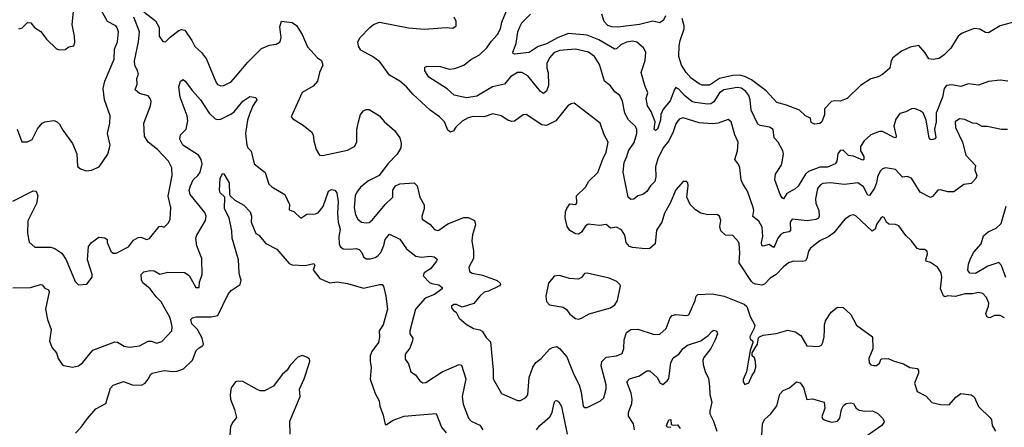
# Model space of a CAD drawing. Extents: x 2133489 to 2292442, y 756223 to 916462.
# Tile 327 of 463: x 2220551 to 2227323, y 893852 to 896658. Entities that reach past the tile are written whole.
import ezdxf

# ---------------------------------------------------------------- set-up
doc = ezdxf.new("R2010")
doc.units = 0

msp = doc.modelspace()

# ---------------------------------------------------------------- linework, layer by layer
at = {"layer": '0CON20XD'}
for points in [[(2220915, 895806.2), (2220944.3, 895734.3), (2220948.3, 895648.3), (2220970.5, 895630.5), (2221008.3, 895618.3), (2221045, 895622), (2221098.8, 895645), (2221156.9, 895733.1), (2221170, 895775), (2221172.5, 895795), (2221154.6, 895875), (2221170.6, 895945), (2221174.3, 895995), (2221133.6, 896105), (2221126.2, 896185), (2221136, 896234), (2221200.4, 896385), (2221204.1, 896455), (2221224.5, 896505), (2221230.6, 896575), (2221222.4, 896602.4), (2221212, 896615), (2221154.6, 896644.6), (2221088.1, 896765)], [(2220825, 896450), (2220865, 896453.3), (2220888.3, 896471.7), (2220923, 896477), (2220929.5, 896500.5), (2220928.6, 896545), (2220912, 896625), (2220922, 896715)], [(2221405, 896710.8), (2221485, 896650.6), (2221510, 896605), (2221511.5, 896545), (2221535, 896508.6), (2221555, 896505.7), (2221589.3, 896540.7), (2221645, 896582.9), (2221665, 896590), (2221688, 896585), (2221735.6, 896515), (2221755, 896474.2), (2221800.8, 896430.8), (2221835.6, 896385), (2221899.7, 896229.7), (2221912.7, 896212.7), (2221935, 896202.5), (2221955, 896204.2), (2222005, 896230), (2222034.4, 896265), (2222120.4, 896365), (2222215, 896460), (2222268.3, 896481.7), (2222315, 896489.2), (2222342, 896505), (2222348.9, 896535), (2222340.9, 896609.1), (2222351.7, 896648.3), (2222425, 896638.1), (2222455, 896617.1), (2222494.6, 896554.6), (2222530, 896470), (2222600, 896395), (2222626.8, 896376.8), (2222636, 896345), (2222614, 896295), (2222598.8, 896235), (2222569.1, 896200.9), (2222494.4, 896155.6), (2222418.3, 895988.3), (2222430, 895975), (2222495, 895936.7), (2222557.5, 895885), (2222570, 895865), (2222573.8, 895825), (2222590, 895765), (2222612.5, 895725), (2222633.8, 895723.8), (2222805, 895760.5), (2222854.5, 895785.5), (2222869.5, 895815), (2222870.9, 895899.1), (2222879.2, 895945), (2222896.2, 896005), (2222915, 896030), (2222935, 896040), (2222955, 896038.8), (2223025, 895996), (2223057.9, 895957.9), (2223128, 895895), (2223165.6, 895845.6), (2223175.7, 895805.7), (2223172.5, 895775), (2223148.3, 895731.7), (2223082.5, 895665), (2223023.1, 895585), (2222951.3, 895548.7), (2222894.7, 895505.3), (2222869.3, 895470.7), (2222859.2, 895445), (2222852.2, 895365), (2222861.8, 895315), (2222876.9, 895285), (2222901.2, 895265), (2222935, 895258.5), (2222955, 895262.2), (2222975, 895276.7), (2223065.5, 895385), (2223117.9, 895435), (2223116.5, 895485), (2223136.2, 895513.8), (2223165, 895526.9), (2223265, 895534.5), (2223284.6, 895515), (2223304.4, 895435), (2223332.4, 895382.4), (2223333.2, 895355), (2223318.2, 895305), (2223319.5, 895285), (2223371.3, 895251.3), (2223405, 895214.2), (2223425, 895207.1), (2223435, 895210), (2223495, 895252.5), (2223605, 895295.5), (2223636.2, 895296.2), (2223678.8, 895275), (2223685.8, 895245), (2223665, 895177.5), (2223661.9, 895135), (2223672.9, 895065), (2223672.5, 895015), (2223640.8, 894955), (2223644, 894925), (2223662.8, 894912.8), (2223735, 894898.9), (2223835, 894862.1), (2223856.5, 894845), (2223858.9, 894835), (2223850.8, 894825), (2223775, 894789.1), (2223745, 894781.9), (2223716.7, 894755), (2223675, 894704.4), (2223595, 894678), (2223556.4, 894696.4), (2223536.4, 894696.4), (2223520.8, 894685), (2223520, 894675), (2223535, 894656), (2223554.3, 894644.3), (2223575, 894604), (2223621.7, 894561.7), (2223672.1, 894532.1), (2223715, 894523.3), (2223733.1, 894513.1), (2223760.3, 894470.3), (2223789.3, 894439.3), (2223808.1, 894245), (2223807.5, 894185), (2223864.5, 894084.5), (2223975, 894036.2), (2223995, 894036.2), (2224033.2, 894056.8), (2224045.6, 894075), (2224055.2, 894195), (2224079.4, 894265), (2224101.8, 894298.2), (2224136.7, 894325), (2224195, 894390), (2224215, 894401.5), (2224245, 894407.8), (2224265, 894395.6), (2224315, 894337.1), (2224335.4, 894285), (2224362.1, 894215), (2224399.2, 894145), (2224413.8, 894095), (2224427, 893997), (2224438.8, 893988.8), (2224455, 893989.2), (2224546.7, 894035), (2224568, 894055), (2224585.7, 894115), (2224585.5, 894145.5), (2224550.5, 894275), (2224555.4, 894304.6), (2224585, 894334.3), (2224655, 894343.3), (2224695, 894360.8), (2224705.3, 894394.7), (2224707.7, 894455), (2224725.7, 894505), (2224755, 894524.4), (2224802.1, 894527.9), (2224915, 894491.9), (2224955, 894494), (2224998, 894532), (2225024.4, 894605), (2225038.5, 894621.5), (2225065, 894628.2), (2225135, 894621.4), (2225153, 894627), (2225198.1, 894725), (2225204, 894755), (2225214.4, 894765.6), (2225315, 894770), (2225395.5, 894755.5), (2225535, 894699.2), (2225552.7, 894682.7), (2225576, 894615), (2225607.1, 894555), (2225603.1, 894535), (2225572.5, 894475), (2225575, 894460), (2225592.5, 894445), (2225593.3, 894435), (2225575, 894380), (2225550, 894235), (2225528.3, 894181.7), (2225527.5, 894165), (2225537.5, 894147.5), (2225565, 894157.5), (2225588.8, 894211.2), (2225606, 894235), (2225613.3, 894265), (2225612.5, 894305), (2225605, 894330), (2225590, 894345), (2225590, 894365), (2225625.9, 894424.1), (2225633, 894467), (2225640, 894475), (2225665, 894486.7), (2225755, 894497.5), (2225835, 894520.5), (2225885, 894508.1), (2225923.4, 894483.4), (2225965, 894413.8), (2226045, 894407.5), (2226065, 894418), (2226075, 894436.7), (2226084.5, 894475.5), (2226086.3, 894523.7), (2226085.5, 894555), (2226093.8, 894585), (2226131.5, 894645), (2226175, 894678.1), (2226215, 894675.7), (2226267.5, 894627.5), (2226306.9, 894555), (2226417.5, 894475), (2226418.3, 894391.7), (2226390.5, 894325), (2226394.4, 894295), (2226405, 894282.9), (2226425, 894276.5), (2226445, 894278.5), (2226465.4, 894294.6), (2226476.4, 894323.6), (2226525, 894326.2), (2226565, 894306.7), (2226629.5, 894289.5), (2226673, 894263), (2226725, 894257.5), (2226732.5, 894245), (2226732.5, 894225), (2226706.2, 894155), (2226725, 894097.5), (2226785.6, 894065.6), (2226825, 894022.5), (2226885, 894010), (2226945, 894006.7), (2226990.2, 894059.8), (2227025, 894084.3), (2227095, 894075.6), (2227115, 894061.2), (2227145.6, 893995), (2227226.3, 893916.3)], [(2227345, 895902.5), (2227305, 895900.8), (2227205, 895921.9), (2227171.4, 895921.4), (2227135, 895944.2), (2227104.4, 895944.4), (2227050.9, 895970.9), (2227015, 895975.6), (2226985, 895953.8), (2226986.7, 895915), (2227034.6, 895814.6), (2227058.8, 895725), (2227125.8, 895655), (2227120, 895625), (2227134, 895585), (2227127.5, 895565), (2227105, 895538.8), (2227095, 895531.2), (2227045, 895523.3), (2226975, 895473.3), (2226933.9, 895473.9), (2226883.6, 895486.4), (2226865, 895484), (2226830, 895440), (2226815, 895434.5), (2226745, 895470), (2226685, 895567.8), (2226655, 895578.9), (2226623.4, 895573.4), (2226575, 895625.6), (2226505, 895637.8), (2226485, 895631.4), (2226469.4, 895615), (2226451.8, 895575), (2226443.8, 895533.8), (2226431.2, 895498.8), (2226395, 895448.5), (2226385, 895449.5), (2226355, 895507.1), (2226315, 895534.4), (2226225, 895522.3), (2226125, 895534.6), (2226075, 895529.6), (2226058.3, 895521.7), (2226037.9, 895495), (2226024.7, 895425), (2226026.9, 895395), (2226048.2, 895345), (2226050.4, 895305), (2226045, 895291.9), (2226027.8, 895282.3), (2225967.7, 895272.3), (2225864.7, 895285.3), (2225850.5, 895265), (2225852.2, 895205), (2225843, 895197), (2225805, 895190.7), (2225782.9, 895177.1), (2225765.4, 895155), (2225746, 895104), (2225735, 895090.5), (2225705, 895109.2), (2225665, 895098.9), (2225655, 895104), (2225652.7, 895125), (2225661.5, 895165), (2225658.7, 895228.7), (2225635, 895270), (2225593.2, 895303.2), (2225600, 895345), (2225596.9, 895365), (2225557.2, 895477.2), (2225521.7, 895531.7), (2225513.3, 895555), (2225505, 895637.5), (2225497.6, 895657.6), (2225468.8, 895695), (2225489.2, 895755), (2225492.2, 895815), (2225469.4, 895865), (2225444.3, 895955), (2225425, 895971.4), (2225355, 895944.6), (2225315, 895941.8), (2225225, 895947.1), (2225115, 895982.2), (2225088, 895972), (2225065, 895940.8), (2225046.8, 895885), (2225016.5, 895823.5), (2224976.4, 895775), (2224941, 895699), (2224924.1, 895645), (2224926.2, 895575), (2224920.4, 895545), (2224890.6, 895515), (2224864.6, 895475.4), (2224836.7, 895455), (2224803.6, 895446.4), (2224775, 895422.9), (2224755, 895419.4), (2224735.7, 895435), (2224702.4, 895607.6), (2224708.9, 895675), (2224727.5, 895715), (2224737.5, 895755), (2224776.6, 895813.4), (2224796.1, 895875), (2224795, 895903.3), (2224784, 895924), (2224739.3, 895969.3), (2224713.2, 896013.2), (2224696.2, 896096.2), (2224678, 896135), (2224645, 896161.2), (2224615, 896203.3), (2224574.2, 896235), (2224538.3, 896348.3), (2224504.5, 896405), (2224463.2, 896433.2), (2224375, 896455.3), (2224265, 896444.6), (2224225, 896428.9), (2224196.1, 896395), (2224176.8, 896355), (2224176.8, 896325), (2224185.3, 896295), (2224187.3, 896205), (2224175, 896166.7), (2224155, 896148.8), (2224133, 896163), (2224045, 896271.3), (2224005, 896295.3), (2223975, 896294.7), (2223927.3, 896265), (2223885, 896213.6), (2223803.5, 896196.5), (2223695, 896131.3), (2223625, 896118.9), (2223539.2, 896139.2), (2223491.5, 896181.5), (2223365, 896262.2), (2223337.5, 896305), (2223338.8, 896331.2), (2223352.9, 896337.1), (2223445, 896334.5), (2223505, 896316.9), (2223545, 896321.2), (2223605, 896344.6), (2223655, 896382.7), (2223713.3, 896415), (2223765, 896463.5), (2223793.2, 896506.8), (2223837.1, 896555), (2223857.1, 896595), (2223868.3, 896641.7), (2223906.2, 896735)], [(2226645.7, 896024.3), (2226605, 896011.2), (2226576.8, 895973.2), (2226562.3, 895925), (2226580, 895855), (2226577.1, 895845), (2226565, 895846.2), (2226485, 895888.2), (2226465, 895887.5), (2226405, 895865.6), (2226359.2, 895825), (2226334.4, 895785), (2226333.8, 895755), (2226356.8, 895715), (2226356.8, 895695), (2226349.5, 895690.5), (2226285, 895718.9), (2226252.6, 895722.6), (2226215, 895758.9), (2226195, 895757.1), (2226178.6, 895735), (2226171.8, 895685), (2226160.6, 895665), (2226107, 895643), (2226055, 895643.6), (2225976.3, 895613.7), (2225955.2, 895594.8), (2225905, 895512.2), (2225885, 895494.3), (2225828.2, 895461.8), (2225805, 895425.8), (2225795, 895431.2), (2225780.8, 895455), (2225744.4, 895555.6), (2225750.6, 895595), (2225787.5, 895655), (2225795, 895677.5), (2225803.5, 895735), (2225800.9, 895755), (2225768.2, 895815), (2225741.2, 895845), (2225732.4, 895902.4), (2225708.9, 895918.9), (2225645, 895929.3), (2225628.5, 895938.5), (2225581.2, 896035), (2225575.8, 896105), (2225566.3, 896135), (2225545, 896163.8), (2225515, 896185.3), (2225485, 896189.8), (2225395, 896174.8), (2225365, 896154.1), (2225325, 896093.2), (2225305, 896079.4), (2225285, 896075.2), (2225196.7, 896086.7), (2225175, 896095.3), (2225123.8, 896135), (2225085, 896178.6), (2225065, 896190), (2225055, 896177.5), (2225025, 896098.9), (2224977.2, 896042.8), (2224960.3, 896005), (2224957.6, 895965), (2224938.9, 895905), (2224925, 895894.5), (2224915.6, 895905), (2224921.5, 895955), (2224894.7, 896024.7), (2224870, 896065), (2224860.6, 896115), (2224871.8, 896155), (2224850.4, 896205), (2224825.5, 896295), (2224854.1, 896375.9), (2224856.8, 896435), (2224841.5, 896465), (2224795, 896503.6), (2224765, 896510.4), (2224725, 896502.9), (2224685, 896485.4), (2224655, 896456.4), (2224645, 896453.9), (2224535, 896519.2), (2224455, 896551.5), (2224325, 896561.8), (2224254, 896536), (2224175, 896492.6), (2224117.3, 896472.7), (2224055, 896432.2), (2223955, 896420), (2223944.2, 896424.2), (2223943.8, 896435), (2223966.2, 896493.8), (2223976.5, 896575), (2223992, 896608), (2224005, 896635.6), (2224065, 896696.2)], [(2224992, 896685), (2224980, 896655), (2224955, 896636.7), (2224905, 896646.9), (2224815, 896624.6), (2224665, 896606.9), (2224625, 896608.6), (2224597.3, 896617.3), (2224571.4, 896645), (2224554.5, 896695)], [(2220505, 895407.5), (2220645, 895478.8), (2220665, 895477.5), (2220676.9, 895445), (2220667.8, 895392.2), (2220606.8, 895273.2), (2220605.7, 895185), (2220616.1, 895126.1), (2220655, 895091.2), (2220765, 895092.9), (2220792.4, 895082.4), (2220840, 895050), (2220871.9, 895005), (2220932, 894855), (2220955, 894832), (2221013.6, 894836.4), (2221050, 894885), (2221050, 894905), (2221018, 895005), (2221025, 895096.7), (2221045, 895123.3), (2221095, 895160), (2221136.4, 895156.4), (2221152.5, 895145), (2221152.5, 895125), (2221178, 895065), (2221195, 895051.4), (2221215, 895050.6), (2221298.8, 895095), (2221335, 895141.2), (2221365, 895159.2), (2221385, 895160.6), (2221425, 895145.6), (2221445, 895151.9), (2221510, 895235), (2221525, 895237.5), (2221545, 895230), (2221575, 895260), (2221585.8, 895285), (2221590, 895365), (2221572.1, 895442.1), (2221600.6, 895585), (2221597.9, 895637.9), (2221574.4, 895685), (2221498.5, 895765), (2221435, 895815.7), (2221409.5, 895855), (2221404.3, 895945), (2221450.9, 896065), (2221454.4, 896095), (2221449.4, 896115), (2221435, 896132.5), (2221375, 896149.2), (2221346.2, 896175), (2221359.4, 896215), (2221357, 896253), (2221368.2, 896281.8), (2221361.5, 896305), (2221343.1, 896345), (2221340, 896375), (2221368.4, 896505), (2221374.3, 896575), (2221336.5, 896675)], [(2220546.4, 896593.6), (2220568.8, 896601.2), (2220605, 896637.5), (2220627, 896637), (2220653.6, 896603.6), (2220696.4, 896576.4), (2220735, 896523.3), (2220805, 896457.5), (2220825, 896450)], [(2227325, 894606.7), (2227295, 894622.2), (2227255, 894622.2), (2227223.4, 894606.6), (2227205, 894610.8), (2227197.3, 894635), (2227215.6, 894685), (2227217.1, 894707.1), (2227200.8, 894745), (2227175, 894772.9), (2227145, 894780), (2227105, 894771.4), (2227055, 894770.8), (2226985, 894751.5), (2226935, 894757.5), (2226915, 894750), (2226906.1, 894756.1), (2226885.4, 894805.4), (2226894.5, 894885), (2226890, 894915), (2226863.3, 894955), (2226815, 894986.2), (2226786.7, 894996.7), (2226783.8, 895005), (2226796.1, 895046.1), (2226793.3, 895065), (2226775, 895076.7), (2226745, 895076.7), (2226725, 895083.8), (2226685, 895136.7), (2226645, 895172.5), (2226598.6, 895238.6), (2226575, 895248.8), (2226529.3, 895249.3), (2226513.9, 895263.9), (2226496.1, 895296.1), (2226485, 895300), (2226475, 895292.5), (2226445, 895248.8), (2226434.4, 895215), (2226415, 895202.9), (2226305, 895305.8), (2226285, 895314.2), (2226265, 895310.8), (2226226.2, 895285), (2226150.2, 895189.8), (2226116, 895165), (2226055, 895135.6), (2225990.8, 895085), (2225977.1, 895065), (2225965.6, 895015), (2225955, 894998.6), (2225935, 894992.5), (2225874.4, 894995.6), (2225840, 894985), (2225802.5, 894955), (2225755, 894903.1), (2225712.2, 894877.8), (2225675, 894838.1), (2225655, 894831.1), (2225615, 894837.8), (2225595, 894844.4), (2225585.5, 894855.5), (2225498.5, 894985), (2225503.1, 895053.1), (2225500.6, 895115), (2225495, 895128.8), (2225455, 895173.3), (2225405, 895174.2), (2225373.3, 895203.3), (2225367.1, 895235), (2225374, 895275), (2225363.8, 895305), (2225345, 895315.8), (2225285, 895314.4), (2225235.4, 895325.4), (2225198.7, 895348.7), (2225161.9, 895385), (2225140.5, 895435), (2225149.2, 895515), (2225146.2, 895535), (2225137.5, 895545), (2225115, 895543.3), (2225065, 895486), (2225026.2, 895393.8), (2224987.1, 895325), (2224968.9, 895265), (2224931.9, 895208.1), (2224921.9, 895115), (2224885, 895083.3), (2224855, 895080), (2224765, 895088.6), (2224745.6, 895095.6), (2224723.1, 895123.1), (2224714.4, 895175), (2224690.6, 895210.6), (2224655, 895229.2), (2224615, 895223.1), (2224585, 895247.1), (2224537.9, 895242.1), (2224460.3, 895249.7), (2224440, 895235), (2224415, 895194.4), (2224395, 895181.8), (2224375, 895184.5), (2224335, 895207.8), (2224315.6, 895235), (2224302.5, 895295), (2224305.4, 895334.6), (2224315, 895358), (2224335, 895390), (2224376.7, 895385), (2224382.5, 895397.5), (2224381.4, 895445), (2224443.1, 895505), (2224465, 895545.8), (2224527.8, 895605), (2224561.7, 895698.3), (2224585.6, 895745), (2224599.4, 895815), (2224570.5, 895865), (2224542.9, 895945), (2224365, 896082), (2224345, 896078.8), (2224321.2, 896065), (2224238.5, 895961.5), (2224175, 895929.3), (2224143.5, 895933.5), (2224035, 896006.2), (2224015, 896003.3), (2223955, 895960), (2223935, 895956), (2223907.5, 895965), (2223862.5, 895995), (2223805, 896009.2), (2223745, 895988), (2223668.3, 895991.7), (2223635, 895981.4), (2223595, 895958.1), (2223551.4, 895918.6), (2223535, 895892), (2223515, 895884.3), (2223495, 895896.2), (2223473.7, 895953.7), (2223439.7, 895989.7), (2223374.4, 896034.4), (2223255.4, 896145.4), (2223212, 896195), (2223165.8, 896235), (2223095, 896275.8), (2223028.1, 896368.1), (2222977.5, 896405), (2222897.4, 896447.4), (2222881.9, 896475), (2222876.9, 896505), (2222893.3, 896535), (2222958.6, 896605), (2222985, 896625.6), (2223025, 896640.6), (2223225, 896602.5), (2223335, 896592), (2223485, 896603.8), (2223530.7, 896599.3), (2223552.5, 896615), (2223552.5, 896645), (2223540, 896675)], [(2227412.5, 896647.5), (2227295, 896615.4), (2227215, 896568), (2227195, 896568.8), (2227155, 896591.4), (2227116.8, 896596.8), (2227033.8, 896565), (2227006.2, 896543.8), (2226955, 896461.2), (2226910, 896415), (2226875, 896391.2), (2226833.6, 896383.6), (2226805, 896387.5), (2226778.8, 896428.8), (2226735, 896479.2), (2226675, 896468.5), (2226615, 896440.5), (2226555.7, 896395), (2226545.5, 896375), (2226535, 896323.8), (2226485, 896281.4), (2226455, 896264.4), (2226405, 896251.4), (2226333.8, 896205), (2226242.5, 896115), (2226195, 896096.2), (2226155, 896099.4), (2226135, 896094), (2226087.5, 896045), (2226086.8, 896003.2), (2226068, 895955), (2226055, 895943.3), (2226018.3, 895938.3), (2225995, 895950), (2225989.3, 895979.3), (2225955, 895996.7), (2225914, 896035), (2225825, 896069.4), (2225757.9, 896087.9), (2225685, 896166.9), (2225584.8, 896244.8), (2225544.2, 896264.2), (2225505, 896275.2), (2225456.4, 896273.6), (2225365, 896251.8), (2225295, 896207.8), (2225245, 896206.9), (2225225, 896215.7), (2225168.9, 896255), (2225135, 896293.6), (2225102.8, 896345), (2225085.3, 896405), (2225086.7, 896476.7), (2225093.2, 896515), (2225120.7, 896595), (2225121.3, 896615), (2225106.9, 896666.9)], [(2220505, 894811.9), (2220625, 894814.2), (2220695, 894836), (2220705, 894833.3), (2220725, 894808.8), (2220748.6, 894798.6), (2220754.1, 894784.1), (2220729.5, 894665), (2220743.6, 894595), (2220766.9, 894525), (2220757.1, 894445), (2220775, 894398.8), (2220804.2, 894364.2), (2220815.8, 894325), (2220844.2, 894285), (2220855, 894278.6), (2220915, 894265.8), (2220955, 894275.8), (2220983.2, 894296.8), (2221055, 894382.5), (2221205, 894440.5), (2221225, 894438.9), (2221270.7, 894410.7), (2221305, 894404.4), (2221375, 894411.8), (2221435.8, 894445.8), (2221455, 894445.6), (2221495, 894431.9), (2221528.1, 894441.9), (2221596.9, 894515), (2221600, 894545), (2221586.1, 894605), (2221525.4, 894715.4), (2221489.8, 894749.8), (2221447.8, 894805), (2221397.2, 894847.2), (2221388.1, 894868.1), (2221385.6, 894904.4), (2221405, 894922.5), (2221447.9, 894932.1), (2221475, 894929.4), (2221515, 894906.2), (2221570.3, 894919.7), (2221685, 894917.8), (2221718, 894898), (2221763.8, 894815), (2221786.2, 894815), (2221788, 894852), (2221805.7, 894904.3), (2221802.9, 895015), (2221770.6, 895100.6), (2221762.2, 895155), (2221768.5, 895175), (2221828.1, 895275), (2221834.4, 895305), (2221825, 895330), (2221724.2, 895455), (2221716.7, 895485), (2221726.5, 895513.5), (2221745, 895556.5), (2221777.5, 895585), (2221792.6, 895607.4), (2221807.3, 895665), (2221800.4, 895695), (2221782.1, 895725), (2221674.3, 895795), (2221652.5, 895835), (2221656.2, 895865), (2221696.7, 895905), (2221708.1, 895961.9), (2221702.9, 895995), (2221655.3, 896125.3), (2221646.7, 896195), (2221656.2, 896235), (2221675, 896246), (2221690, 896235), (2221738.9, 896168.9), (2221795, 896106.9), (2221855, 896014.5), (2221895, 895974.5), (2221915, 895970), (2221935, 895973.8), (2222003.4, 896006.6), (2222025.7, 896024.3), (2222085, 896096.4), (2222135, 896129.2), (2222175, 896121.2), (2222182, 896105), (2222155.4, 896064.6), (2222132.4, 896007.6), (2222118.2, 895965), (2222104.4, 895875), (2222113.1, 895793.1), (2222121.2, 895775), (2222143, 895753), (2222164, 895665), (2222240, 895605), (2222265.7, 895525), (2222285, 895507.1), (2222374.6, 895454.6), (2222406.9, 895385), (2222405, 895350), (2222437.3, 895337.3), (2222485, 895292.5), (2222525, 895319.2), (2222585, 895321.1), (2222605, 895328.9), (2222637.9, 895372.1), (2222675, 895477.5), (2222695, 895489.4), (2222718.8, 895485), (2222732.9, 895465), (2222742.3, 895405), (2222736, 895325), (2222741.8, 895265), (2222754.5, 895215), (2222745.9, 895165), (2222748.7, 895115), (2222755.9, 895095.9), (2222775, 895079.5), (2222825, 895078.9), (2222865, 895083.2), (2222885, 895076.5), (2222903.3, 895055), (2222916.2, 895026.2), (2222935, 895011.9), (2222965, 895012.5), (2222995, 895021.5), (2223015, 895032.2), (2223035, 895055.6), (2223056, 895104), (2223064.6, 895145), (2223095, 895181.4), (2223165, 895147.1), (2223211.2, 895081.2), (2223275, 895029.2), (2223315, 895023.9), (2223375, 895028.9), (2223402.5, 895025), (2223418, 895015), (2223422, 895005), (2223417.5, 894995), (2223376.3, 894943.7), (2223334.2, 894915), (2223326.2, 894895), (2223369.3, 894849.3), (2223385, 894841.1), (2223435, 894832.5), (2223456.2, 894815), (2223456.2, 894805), (2223405, 894765.6), (2223339.1, 894740.9), (2223273.3, 894665), (2223233.6, 894515), (2223234.4, 894495), (2223254.3, 894465), (2223253, 894447), (2223235, 894396.7), (2223201.4, 894355), (2223202.1, 894322.1), (2223225, 894290), (2223242, 894235), (2223273.2, 894213.2), (2223302.4, 894172.4), (2223325, 894158), (2223345, 894160), (2223457.2, 894232.8), (2223505, 894255.6), (2223575, 894284), (2223590, 894280), (2223618.8, 894185), (2223594.6, 894064.6), (2223601.1, 894011.1), (2223637.5, 893915), (2223655.5, 893895.5), (2223715, 893867.1), (2223736.9, 893835)], [(2227346.7, 896235), (2227295, 896240.5), (2227215, 896231.1), (2227145, 896207.5), (2227076.6, 896216.6), (2227025, 896197.7), (2226961.2, 896208.8), (2226925, 896204.4), (2226908.5, 896185), (2226898.8, 896125), (2226853.7, 896015), (2226853.8, 895955), (2226843.2, 895905), (2226852.4, 895847.6), (2226845, 895837.9), (2226825, 895830.4), (2226815, 895832.5), (2226806.8, 895845), (2226785, 895966.2), (2226765, 896015.7), (2226745, 896030.9), (2226705, 896045.6), (2226685, 896044.2), (2226645.7, 896024.3)], [(2220533.8, 895905), (2220567, 895817), (2220605, 895816), (2220636.6, 895833.4), (2220673.8, 895906.2), (2220705, 895945.8), (2220725, 895955.7), (2220785, 895964), (2220805, 895956.2), (2220825, 895938.8), (2220847.4, 895897.4), (2220915, 895806.2)], [(2220935, 893812.5), (2220975, 893852.5), (2221018, 893912), (2221075, 893978.8), (2221143.3, 894015), (2221175, 894122.5), (2221195, 894142), (2221265, 894167.1), (2221325, 894144.3), (2221388.6, 894141.4), (2221414.2, 894155.8), (2221439.7, 894190.3), (2221450, 894215), (2221462.5, 894225), (2221544.2, 894244.2), (2221605, 894235.6), (2221635, 894237.8), (2221678.6, 894255), (2221739.4, 894315), (2221765, 894380), (2221785, 894400), (2221812, 894415), (2221816.5, 894425), (2221807.1, 894465), (2221775.2, 894525.2), (2221734.4, 894565), (2221729.2, 894595), (2221740, 894605), (2221766.6, 894613.4), (2221868.3, 894611.7), (2221915, 894621.4), (2221985, 894768.9), (2222006.7, 894793.3), (2222068.6, 894835), (2222074.4, 894865), (2222068.5, 894885), (2222060, 894915), (2222057.1, 895005), (2222013.3, 895155), (2222010.6, 895205), (2221992.9, 895295), (2221959.1, 895355), (2221962, 895435), (2221931.1, 895465), (2221924.5, 895485), (2221930.4, 895565), (2221945, 895599.2), (2221956.2, 895596.2), (2221992.9, 895535), (2221994, 895455), (2221998.8, 895445), (2222030, 895415), (2222091.7, 895381.7), (2222135.4, 895335), (2222145.4, 895305), (2222143.8, 895265), (2222175.8, 895185.8), (2222195, 895173.8), (2222245, 895116.9), (2222319.1, 895079.1), (2222405, 894978.9), (2222425, 894971.2), (2222513.8, 894966.2), (2222575, 894978.8), (2222582, 894965), (2222570, 894935), (2222615.6, 894875.6), (2222685, 894847.5), (2222735, 894852.5), (2222805, 894841.9), (2222915, 894809.2), (2223025, 894836), (2223044, 894834), (2223053, 894823), (2223069.1, 894755), (2223080, 894665), (2223051.8, 894558.2), (2223024.4, 894515), (2223026.6, 894473.4), (2223018.6, 894435), (2222974.3, 894375), (2222962.2, 894345), (2222960.6, 894305), (2222967.8, 894265), (2222962.4, 894182.4), (2222995.6, 894085), (2223024.4, 894035), (2223028.3, 893998.3), (2223051.1, 893935), (2223065, 893872.5), (2223075, 893871.2), (2223119.6, 893900.4), (2223195, 893927.8), (2223275, 893935.6), (2223415, 893947.5), (2223452.1, 893852.1), (2223485, 893814.2)], [(2227334.3, 894884.3), (2227305, 894966.9), (2227285, 894985.4), (2227209, 894961), (2227125, 894910.5), (2227085, 894912.2), (2227073.1, 894933.1), (2227078, 894975), (2227090.9, 895015), (2227113.3, 895056.7), (2227164.6, 895115), (2227181, 895169), (2227212.1, 895197.9), (2227268.3, 895221.7), (2227300.5, 895255), (2227336.9, 895375)], [(2224395, 894595.8), (2224415, 894602.5), (2224467.7, 894632.3), (2224615, 894673.8), (2224643.9, 894696.1), (2224663.8, 894725), (2224684, 894825), (2224680, 894835), (2224657.5, 894855), (2224605, 894877.7), (2224455, 894913.3), (2224435, 894911.4), (2224415, 894882.5), (2224395, 894872.5), (2224333, 894877), (2224265, 894896.7), (2224227, 894893), (2224188.8, 894845), (2224168.8, 894755), (2224175, 894717.5), (2224196.1, 894696.1), (2224289.3, 894679.3), (2224312.1, 894662.1), (2224335, 894630), (2224375, 894600), (2224395, 894595.8)], [(2224779.1, 893835), (2224772.1, 893875), (2224737.7, 893927.7), (2224738.4, 893955), (2224761.1, 894015), (2224763.3, 894046.7), (2224757.7, 894087.7), (2224728.1, 894165), (2224744.8, 894185.2), (2224815, 894206.4), (2224865, 894240), (2224885, 894240), (2224936.7, 894195), (2224956.7, 894156.7), (2224975, 894146), (2225005, 894171.4), (2225015, 894188.8), (2225029.7, 894295), (2225045, 894330.8), (2225085.6, 894354.4), (2225115, 894394.6), (2225145, 894417.7), (2225235, 894446.9), (2225286.7, 894483.3), (2225315, 894514.3), (2225325, 894520), (2225343.8, 894515), (2225349.5, 894495), (2225335.5, 894455), (2225304.4, 894395), (2225256.6, 894333.4), (2225250.6, 894315), (2225251.5, 894285), (2225265, 894236.2), (2225288.6, 894188.6), (2225296.7, 894135), (2225297.2, 894077.2), (2225310.8, 894025), (2225297.1, 893965), (2225298.6, 893945), (2225323.5, 893895), (2225346.9, 893825)], [(2222410.4, 893805), (2222408.8, 893895), (2222480.6, 894065), (2222476.2, 894115), (2222508.6, 894185), (2222547.5, 894305), (2222545, 894320), (2222525, 894336), (2222495, 894346), (2222465, 894336), (2222410.9, 894279.1), (2222390, 894245), (2222356.2, 894215), (2222296.2, 894135), (2222235.8, 894104.2), (2222205, 894104), (2222185, 894112), (2222086.4, 894166.4), (2222055, 894170.8), (2222034.7, 894165.3), (2222005.8, 894124.2), (2221998.1, 894075), (2222001.8, 894045), (2222029.4, 893975), (2222041.5, 893918.5), (2222015, 893884.4), (2222001.2, 893855), (2221994.5, 893775)], [(2225654.4, 893795), (2225660.8, 893875), (2225673.1, 893905), (2225716.7, 893945), (2225759.2, 894000.9), (2225780.3, 894079.7), (2225803.3, 894105), (2225845, 894123.1), (2225895, 894164.2), (2225918.6, 894158.6), (2225943.1, 894125), (2225965, 894043.8), (2226005, 894049.2), (2226084.4, 894024.4), (2226088.5, 893985), (2226068.1, 893925), (2226072.1, 893912.1), (2226084.5, 893904.5), (2226135, 893888.1), (2226175, 893893.6), (2226192.7, 893915), (2226204.6, 893975), (2226218.1, 894001.9), (2226234.7, 894015.3), (2226265, 894020.7), (2226286.4, 894016.4), (2226304.4, 893985), (2226325, 893971.2), (2226365, 893962.5), (2226416.4, 893966.4), (2226453, 893947), (2226485.8, 893915), (2226496, 893895), (2226494, 893885), (2226480, 893865), (2226382, 893795)], [(2224105.9, 893835), (2224128.5, 893865), (2224197.2, 893925), (2224212.5, 893955), (2224228.3, 894021.7), (2224235, 894033.8), (2224245, 894036), (2224258.3, 894028.3), (2224278.5, 893995), (2224317.8, 893805)], [(2225030, 893850), (2225005, 893853.8), (2225000, 893865), (2225015, 893902.5), (2225030, 893905), (2225031.7, 893871.7), (2225045, 893866.7), (2225075, 893870), (2225094.4, 893845)], [(2227226.3, 893916.3), (2227234.4, 893904.4), (2227239.5, 893865), (2227261.9, 893825)]]:
    msp.add_lwpolyline(points, dxfattribs=at)

doc.saveas('drawing.dxf')
